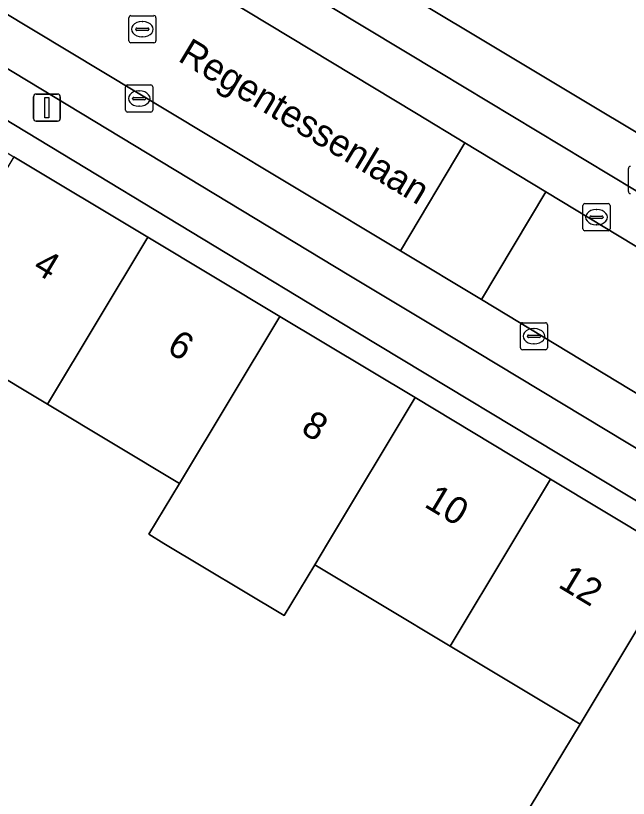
# Model space of a CAD drawing. Extents: x 160102 to 160934, y 382045 to 382923.
# Drawn here: x 160356.4 to 160379.02, y 382240.58 to 382269.48 of the extents above; entities that cross this region are included whole.
import ezdxf

# ---------------------------------------------------------------- set-up
doc = ezdxf.new("R2010")
doc.units = 0
for name, color, linetype in [('IMGEO_Brandkraan', 7, 'Continuous'), ('IMGEO_Erf', 7, 'Continuous'), ('IMGEO_Kolk', 7, 'Continuous'), ('IMGEO_Lichtmast', 7, 'Continuous'), ('IMGEO_Openbare_ruimte_label', 7, 'Continuous'), ('IMGEO_Pand', 7, 'Continuous'), ('IMGEO_Pand_nummerreeks', 7, 'Continuous'), ('IMGEO_Parkeervlak_open', 7, 'Continuous'), ('IMGEO_Rijbaan_lokaal_open', 7, 'Continuous'), ('IMGEO_Rioolput', 7, 'Continuous'), ('IMGEO_Voetpad_open', 7, 'Continuous')]:
    doc.layers.add(name, color=color, linetype=linetype)

msp = doc.modelspace()

# ---------------------------------------------------------------- linework, layer by layer
at = {"layer": 'IMGEO_Brandkraan'}
msp.add_line((160379.024, 382262.989), (160379.024, 382263.841), dxfattribs=at)
msp.add_lwpolyline([(160379.024, 382262.989), (160379.024, 382263.841)], dxfattribs=at)
for centre, start, end in [((160379.101, 382263.839), 91.552, 178.448), ((160379.101, 382263.839), 91.552, 178.448), ((160379.101, 382262.991), 181.552, 268.448), ((160379.101, 382262.991), 181.552, 268.448)]:
    msp.add_arc(centre, 0.0765, start, end, dxfattribs=at)
at = {"layer": 'IMGEO_Erf'}
for points in [[(160389.569, 382263.65), (160384.642, 382266.606), (160379.614, 382269.622), (160374.771, 382272.527), (160369.939, 382275.425), (160364.885, 382278.457), (160360.142, 382281.302), (160358.109, 382277.912), (160404.646, 382250), (160407.669, 382248.188), (160409.699, 382251.575), (160404.429, 382254.736), (160399.369, 382257.771), (160394.458, 382260.717)], [(160352.016, 382268.075), (160351.487, 382267.189), (160356.34, 382264.274), (160361.286, 382261.304), (160366.156, 382258.379), (160371.151, 382255.379), (160376.151, 382252.375), (160380.106, 382250), (160380.949, 382249.494), (160386.067, 382246.42), (160390.827, 382243.561), (160395.856, 382240.54), (160400.986, 382237.459), (160401.443, 382238.222), (160387.269, 382246.785), (160368.972, 382257.814)]]:
    msp.add_lwpolyline(points, close=True, dxfattribs=at)
msp.add_lwpolyline([(160375.405, 382240.266), (160377.243, 382243.325), (160372.446, 382246.206), (160367.446, 382249.209), (160366.319, 382247.333), (160361.878, 382250), (160361.324, 382250.333), (160362.451, 382252.209), (160357.581, 382255.134), (160352.635, 382258.104), (160347.79, 382261.014), (160340.091, 382248.153), (160338.984, 382246.304), (160340.21, 382245.518), (160341.638, 382247.743), (160345.085, 382245.531), (160348.455, 382243.37), (160347.027, 382241.145), (160350.155, 382239.337), (160351.52, 382241.611), (160354.874, 382239.597)], dxfattribs=at)
at = {"layer": 'IMGEO_Kolk'}
for p, q in [((160360.462, 382265.998), (160360.462, 382266.85)), ((160360.537, 382266.924), (160361.389, 382266.924)), ((160361.463, 382266.85), (160361.463, 382265.998)), ((160360.95, 382266.704), (160360.975, 382266.704)), ((160360.721, 382266.418), (160360.721, 382266.43)), ((160361.159, 382266.381), (160360.761, 382266.381)), ((160360.764, 382266.467), (160361.162, 382266.467)), ((160361.205, 382266.43), (160361.205, 382266.418)), ((160360.973, 382266.144), (160360.948, 382266.144)), ((160361.389, 382265.924), (160360.537, 382265.924)), ((160377.423, 382262.542), (160378.275, 382262.542)), ((160377.348, 382261.616), (160377.348, 382262.468)), ((160377.836, 382262.322), (160377.861, 382262.322)), ((160378.349, 382262.468), (160378.349, 382261.616)), ((160377.607, 382262.036), (160377.607, 382262.048)), ((160378.045, 382261.999), (160377.647, 382261.999)), ((160377.65, 382262.085), (160378.048, 382262.085)), ((160378.091, 382262.048), (160378.091, 382262.036)), ((160377.859, 382261.762), (160377.834, 382261.762)), ((160378.275, 382261.542), (160377.423, 382261.542)), ((160375.038, 382257.221), (160375.038, 382258.073)), ((160375.113, 382258.147), (160375.965, 382258.147)), ((160375.526, 382257.927), (160375.551, 382257.927)), ((160376.039, 382258.073), (160376.039, 382257.221)), ((160375.297, 382257.641), (160375.297, 382257.653)), ((160375.735, 382257.604), (160375.337, 382257.604)), ((160375.34, 382257.69), (160375.738, 382257.69)), ((160375.781, 382257.653), (160375.781, 382257.641)), ((160375.549, 382257.367), (160375.524, 382257.367)), ((160375.965, 382257.147), (160375.113, 382257.147))]:
    msp.add_line(p, q, dxfattribs=at)
for points in [[(160360.462, 382265.998), (160360.462, 382266.85)], [(160360.537, 382266.924), (160361.389, 382266.924)], [(160361.463, 382266.85), (160361.463, 382265.998)], [(160361.389, 382265.924), (160360.537, 382265.924)], [(160377.423, 382262.542), (160378.275, 382262.542)], [(160377.348, 382261.616), (160377.348, 382262.468)], [(160378.349, 382262.468), (160378.349, 382261.616)], [(160378.275, 382261.542), (160377.423, 382261.542)], [(160375.038, 382257.221), (160375.038, 382258.073)], [(160375.113, 382258.147), (160375.965, 382258.147)], [(160376.039, 382258.073), (160376.039, 382257.221)], [(160375.965, 382257.147), (160375.113, 382257.147)]]:
    msp.add_lwpolyline(points, dxfattribs=at)
for centre, radius, start, end in [((160360.539, 382266.848), 0.0765, 91.552, 178.448), ((160360.539, 382266.848), 0.0765, 91.552, 178.448), ((160361.387, 382266.848), 0.0765, 1.552, 88.448), ((160361.387, 382266.848), 0.0765, 1.552, 88.448), ((160360.761, 382266.427), 0.0403, 85.8775, 175.7526), ((160360.758, 382266.417), 0.0366, 178.938, 274.7102), ((160361.162, 382266.424), 0.043, 264.8664, 352.4533), ((160361.166, 382266.429), 0.0386, 1.7309, 96.639), ((160360.539, 382266), 0.0765, 181.552, 268.448), ((160360.539, 382266), 0.0765, 181.552, 268.448), ((160361.387, 382266), 0.0765, 271.552, 358.448), ((160361.387, 382266), 0.0765, 271.552, 358.448), ((160377.425, 382262.466), 0.0765, 91.552, 178.448), ((160377.425, 382262.466), 0.0765, 91.552, 178.448), ((160378.273, 382262.466), 0.0765, 1.552, 88.448), ((160378.273, 382262.466), 0.0765, 1.552, 88.448), ((160377.647, 382262.045), 0.0403, 85.8775, 175.7526), ((160377.644, 382262.035), 0.0366, 178.938, 274.7102), ((160378.048, 382262.042), 0.043, 264.8664, 352.4533), ((160378.052, 382262.047), 0.0386, 1.7309, 96.639), ((160377.425, 382261.618), 0.0765, 181.552, 268.448), ((160377.425, 382261.618), 0.0765, 181.552, 268.448), ((160378.273, 382261.618), 0.0765, 271.552, 358.448), ((160378.273, 382261.618), 0.0765, 271.552, 358.448), ((160375.115, 382258.071), 0.0765, 91.552, 178.448), ((160375.115, 382258.071), 0.0765, 91.552, 178.448), ((160375.963, 382258.071), 0.0765, 1.552, 88.448), ((160375.963, 382258.071), 0.0765, 1.552, 88.448), ((160375.337, 382257.65), 0.0403, 85.8775, 175.7526), ((160375.334, 382257.64), 0.0366, 178.938, 274.7102), ((160375.738, 382257.647), 0.043, 264.8664, 352.4533), ((160375.742, 382257.652), 0.0386, 1.7309, 96.639), ((160375.115, 382257.223), 0.0765, 181.552, 268.448), ((160375.115, 382257.223), 0.0765, 181.552, 268.448), ((160375.963, 382257.223), 0.0765, 271.552, 358.448), ((160375.963, 382257.223), 0.0765, 271.552, 358.448)]:
    msp.add_arc(centre, radius, start, end, dxfattribs=at)
for centre, major_axis, ratio, start_param, end_param in [((160360.949, 382266.424), (-0.387, 0.002), 0.722429, 4.712389, 7.853982), ((160360.974, 382266.424), (-0.39, 0.002), 0.717154, 1.570796, 4.712389), ((160377.835, 382262.042), (-0.387, 0.002), 0.722429, 4.712389, 7.853982), ((160377.86, 382262.042), (-0.39, 0.002), 0.717154, 1.570796, 4.712389), ((160375.525, 382257.647), (-0.387, 0.002), 0.722429, 4.712389, 7.853982), ((160375.55, 382257.647), (-0.39, 0.002), 0.717154, 1.570796, 4.712389)]:
    msp.add_ellipse(centre, major_axis=major_axis, ratio=ratio, start_param=start_param, end_param=end_param, dxfattribs=at)
at = {"layer": 'IMGEO_Lichtmast'}
for p, q in [((160357.161, 382266.588), (160357.951, 382266.588)), ((160357.951, 382266.588), (160357.161, 382266.588)), ((160357.061, 382265.688), (160357.061, 382266.488)), ((160357.061, 382266.488), (160357.061, 382265.688)), ((160358.051, 382266.488), (160358.051, 382265.688)), ((160358.051, 382265.688), (160358.051, 382266.488)), ((160357.951, 382265.588), (160357.161, 382265.588)), ((160357.161, 382265.588), (160357.951, 382265.588))]:
    msp.add_line(p, q, dxfattribs=at)
msp.add_lwpolyline([(160357.481, 382266.463), (160357.631, 382266.463), (160357.631, 382265.713), (160357.481, 382265.713), (160357.481, 382266.463)], dxfattribs=at)
for centre, start, end in [((160357.161, 382266.488), 90, 180), ((160357.161, 382266.488), 90, 180), ((160357.951, 382266.488), 0, 90), ((160357.951, 382266.488), 360, 90), ((160357.161, 382265.688), 180, 270), ((160357.161, 382265.688), 180, 270), ((160357.951, 382265.688), 270, 0), ((160357.951, 382265.688), 270, 0)]:
    msp.add_arc(centre, 0.1, start, end, dxfattribs=at)
at = {"layer": 'IMGEO_Pand'}
for points in [[(160357.581, 382255.134), (160361.286, 382261.304), (160356.34, 382264.274), (160352.635, 382258.104)], [(160357.581, 382255.134), (160362.451, 382252.209), (160366.156, 382258.379), (160361.286, 382261.304)], [(160367.446, 382249.209), (160367.921, 382250), (160371.151, 382255.379), (160366.156, 382258.379), (160362.451, 382252.209), (160361.324, 382250.333), (160361.878, 382250), (160366.319, 382247.333)], [(160371.151, 382255.379), (160367.921, 382250), (160367.446, 382249.209), (160372.446, 382246.206), (160374.724, 382250), (160376.151, 382252.375)], [(160377.243, 382243.325), (160380.949, 382249.494), (160380.106, 382250), (160376.151, 382252.375), (160374.724, 382250), (160372.446, 382246.206)], [(160377.243, 382243.325), (160375.405, 382240.266), (160380.524, 382237.191), (160382.362, 382240.25), (160386.067, 382246.42), (160380.949, 382249.494)]]:
    msp.add_lwpolyline(points, close=True, dxfattribs=at)
at = {"layer": 'IMGEO_Parkeervlak_open'}
for points in [[(160383.955, 382258.687), (160384.647, 382259.799), (160372.063, 382267.382), (160363.843, 382272.35), (160358.536, 382275.545)], [(160373.597, 382258.998), (160370.614, 382260.795), (160363.396, 382265.134), (160346.971, 382275.028)], [(160347.093, 382274.42), (160346.443, 382273.357), (160353.864, 382268.87), (160368.706, 382259.906), (160371.786, 382258.051), (160387.002, 382248.878), (160392.646, 382245.482), (160401.49, 382240.126), (160401.767, 382240.616), (160402.134, 382241.264)], [(160357.259, 382274.289), (160357.276, 382274.276), (160364.164, 382270.125), (160371.204, 382265.869), (160372.99, 382264.789), (160375.974, 382262.984), (160384.107, 382258.065)], [(160402.764, 382241.416), (160397.115, 382244.844), (160381.838, 382254.013), (160373.597, 382258.998)]]:
    msp.add_lwpolyline(points, dxfattribs=at)
at = {"layer": 'IMGEO_Rijbaan_lokaal_open'}
for points in [[(160357.259, 382274.289), (160355.526, 382275.346), (160355.493, 382275.363), (160349.36, 382279.058), (160347.392, 382280.232), (160346.737, 382280.632), (160344.356, 382276.584), (160345.027, 382276.18), (160346.971, 382275.028), (160363.396, 382265.134), (160370.614, 382260.795), (160372.99, 382264.789), (160371.204, 382265.869), (160364.164, 382270.125), (160357.276, 382274.276)], [(160375.974, 382262.984), (160372.99, 382264.789), (160370.614, 382260.795), (160373.597, 382258.998)], [(160386.527, 382256.611), (160384.107, 382258.065), (160375.974, 382262.984), (160373.597, 382258.998), (160381.838, 382254.013), (160397.115, 382244.844), (160402.764, 382241.416), (160407.064, 382238.837), (160409.473, 382237.392), (160411.837, 382241.318), (160408.67, 382243.209), (160408.628, 382243.23), (160404.293, 382245.887), (160399.001, 382249.071), (160396.236, 382250.756), (160396.2, 382250.775)]]:
    msp.add_lwpolyline(points, close=True, dxfattribs=at)
at = {"layer": 'IMGEO_Rioolput'}
for p, q in [((160360.655, 382269.483), (160361.507, 382269.483)), ((160360.58, 382268.557), (160360.58, 382269.409)), ((160361.068, 382269.263), (160361.093, 382269.263)), ((160361.581, 382269.409), (160361.581, 382268.557)), ((160360.839, 382268.977), (160360.839, 382268.989)), ((160361.277, 382268.94), (160360.879, 382268.94)), ((160360.882, 382269.026), (160361.28, 382269.026)), ((160361.323, 382268.989), (160361.323, 382268.977)), ((160361.091, 382268.703), (160361.066, 382268.703)), ((160361.507, 382268.483), (160360.655, 382268.483))]:
    msp.add_line(p, q, dxfattribs=at)
for points in [[(160360.655, 382269.483), (160361.507, 382269.483)], [(160360.58, 382268.557), (160360.58, 382269.409)], [(160361.581, 382269.409), (160361.581, 382268.557)], [(160361.507, 382268.483), (160360.655, 382268.483)]]:
    msp.add_lwpolyline(points, dxfattribs=at)
for centre, radius, start, end in [((160360.657, 382269.407), 0.0765, 91.552, 178.448), ((160360.657, 382269.407), 0.0765, 91.552, 178.448), ((160361.505, 382269.407), 0.0765, 1.552, 88.448), ((160361.505, 382269.407), 0.0765, 1.552, 88.448), ((160360.879, 382268.986), 0.0403, 85.8775, 175.7526), ((160360.876, 382268.976), 0.0366, 178.938, 274.7102), ((160361.28, 382268.983), 0.043, 264.8664, 352.4533), ((160361.284, 382268.988), 0.0386, 1.7309, 96.639), ((160360.657, 382268.559), 0.0765, 181.552, 268.448), ((160360.657, 382268.559), 0.0765, 181.552, 268.448), ((160361.505, 382268.559), 0.0765, 271.552, 358.448), ((160361.505, 382268.559), 0.0765, 271.552, 358.448)]:
    msp.add_arc(centre, radius, start, end, dxfattribs=at)
for centre, major_axis, ratio, start_param, end_param in [((160361.067, 382268.983), (-0.387, 0.002), 0.722429, 4.712389, 7.853982), ((160361.092, 382268.983), (-0.39, 0.002), 0.717154, 1.570796, 4.712389)]:
    msp.add_ellipse(centre, major_axis=major_axis, ratio=ratio, start_param=start_param, end_param=end_param, dxfattribs=at)
at = {"layer": 'IMGEO_Voetpad_open'}
for points in [[(160346.443, 382273.357), (160346.381, 382273.394), (160345.979, 382272.763), (160341.281, 382275.572), (160336.896, 382278.195), (160332.788, 382280.651), (160331.943, 382279.258), (160332.834, 382278.83), (160338.878, 382275.84), (160342.068, 382274.262), (160341.955, 382274.034), (160347.132, 382270.997), (160350.629, 382268.903), (160352.016, 382268.075), (160368.972, 382257.814), (160387.269, 382246.785), (160401.443, 382238.222), (160402.564, 382237.545), (160404.741, 382236.257), (160404.69, 382236.171), (160413.22, 382231.182), (160413.274, 382231.266), (160419.211, 382227.421), (160421.065, 382228.664)], [(160418.905, 382241.451), (160408.838, 382247.487), (160407.669, 382248.188), (160404.646, 382250), (160358.109, 382277.912)], [(160356.19, 382276.984), (160356.427, 382277.363), (160358.645, 382276.022), (160358.401, 382275.626), (160358.536, 382275.545), (160363.843, 382272.35), (160372.063, 382267.382), (160384.647, 382259.799), (160384.709, 382259.761), (160384.942, 382260.146), (160388.043, 382258.265), (160387.806, 382257.873), (160387.835, 382257.855), (160393.131, 382254.669), (160396.73, 382252.489), (160396.839, 382252.423), (160397.08, 382252.823), (160399.392, 382251.42), (160400.438, 382250.792), (160400.191, 382250.395), (160400.277, 382250.343), (160405.318, 382247.314)], [(160419.161, 382231.538), (160418.666, 382230.731), (160417.985, 382229.649), (160414.173, 382231.905), (160409.221, 382234.836), (160405.864, 382236.846), (160406.435, 382237.795), (160401.767, 382240.616), (160401.49, 382240.126), (160392.646, 382245.482), (160387.002, 382248.878), (160371.786, 382258.051), (160368.706, 382259.906), (160353.864, 382268.87), (160346.443, 382273.357)]]:
    msp.add_lwpolyline(points, dxfattribs=at)

# ---------------------------------------------------------------- texts
at = {"layer": 'IMGEO_Openbare_ruimte_label'}
msp.add_text('Regentessenlaan', height=1, rotation=328.9969, dxfattribs=at).set_placement((160362.354, 382267.836))
at = {"layer": 'IMGEO_Pand_nummerreeks'}
for s, p in [('4', (160356.987, 382260.059)), ('6', (160361.937, 382257.086)), ('8', (160366.889, 382254.111)), ('10', (160371.445, 382251.375)), ('12', (160376.39, 382248.405))]:
    msp.add_text(s, height=1, rotation=329.0102, dxfattribs=at).set_placement(p)

doc.saveas('drawing.dxf')
